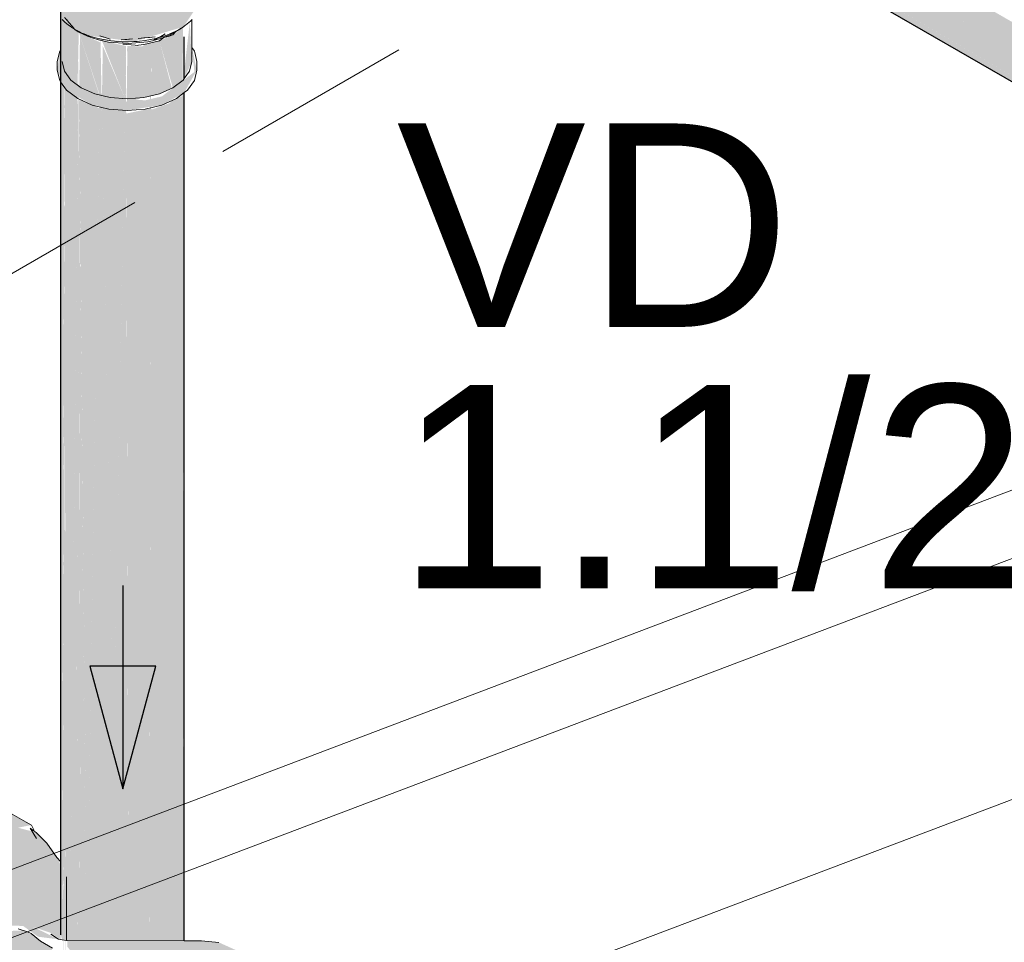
# Model space of a CAD drawing. Header units: millimetres. Extents: x 567 to 934, y -1 to 364.
# Tile 581 of 656: x 757.686 to 758.655, y 67.694 to 68.601. Entities that reach past the tile are written whole.
import ezdxf

# ---------------------------------------------------------------- set-up
doc = ezdxf.new("R2010")
doc.units = ezdxf.units.MM
doc.header["$MEASUREMENT"] = 0
doc.linetypes.add('JIS_02_2.0', pattern=[0.3, 0.2, -0.1])
doc.linetypes.add('NULL', pattern=[0])
for name, color, linetype, lineweight in [('A-ANNO-SYMB', 7, 'Continuous', 9), ('A-WALL', 7, 'Continuous', 25), ('AF-Condutos', 140, 'Continuous', 25), ('AF-Curva de transposição', 152, 'Continuous', 18), ('AF-Registro', 253, 'Continuous', 18), ('AF-Sentido conduto', 140, 'Continuous', 30), ('C-PROP-LINE', 7, 'Continuous', 25), ('DI-Elementos em corte', 9, 'Continuous', 18), ('DI-Área do detalhe', 10, 'JIS_02_2.0', 0), ('Textos', 7, 'Continuous', 9)]:
    doc.layers.add(name, color=color, linetype=linetype, lineweight=lineweight)
doc.styles.add('Arial', font='arial.ttf')

msp = doc.modelspace()

# ---------------------------------------------------------------- hatches: boundary and pattern name
at = {"layer": 'AF-Condutos', "linetype": 'Continuous'}
for points in [[(757.8372, 69.04811), (759.64082, 68.00679), (757.84452, 69.07133)], [(759.64043, 68.03446), (757.84452, 69.07133), (759.63017, 68.0131)], [(759.632, 68.01188), (757.8372, 69.04811), (759.62677, 67.99427)], [(757.8372, 69.04811), (757.8372, 69.02732), (759.64082, 67.986)], [(759.62899, 67.99283), (757.8372, 69.02732), (759.62794, 67.98302)], [(757.84824, 69.01041), (759.64814, 67.97123), (757.86989, 69.00825)], [(757.72663, 67.70176), (757.72802, 67.69721), (757.73058, 68.60134), (757.7266, 68.61586)], [(757.73244, 67.69625), (757.73577, 67.69614), (757.74374, 68.5164), (757.74296, 68.52419), (757.74445, 68.58901), (757.73058, 68.60134), (757.7314, 67.76891)], [(757.74245, 67.48939), (757.74445, 68.58901), (757.74201, 68.33799)], [(757.76501, 68.52733), (757.76578, 68.57901), (757.74445, 68.58901)], [(757.74494, 68.53582), (757.76491, 68.5208), (757.76499, 68.52633), (757.7456, 68.5855)], [(757.73089, 67.69616), (757.73054, 68.5774), (757.72901, 67.7714)], [(757.78381, 67.69598), (757.7789, 67.89023), (757.76581, 68.581), (757.7526, 67.69609), (757.76339, 67.69605)], [(757.76708, 68.51415), (757.7789, 67.89023), (757.78999, 68.52373), (757.76805, 68.57563)], [(757.78999, 68.52373), (757.7909, 68.5756), (757.76713, 68.58079)], [(757.7789, 67.89023), (757.78381, 67.69598), (757.79077, 67.69595), (757.78981, 68.01021), (757.79096, 68.5787)], [(757.79077, 67.69595), (757.79096, 67.69595), (757.79095, 68.57709), (757.78981, 68.01021)], [(757.8146, 68.52632), (757.81542, 68.57485), (757.79232, 68.57567), (757.79155, 68.52356), (757.81051, 68.52534)], [(757.81345, 68.45937), (757.81345, 67.41736), (757.81555, 68.5825)], [(757.81603, 68.52666), (757.82376, 68.52851), (757.81666, 68.57522)], [(757.7304, 68.53501), (757.72805, 67.69708), (757.72865, 67.69678)], [(757.72887, 67.69441), (757.73044, 68.53494), (757.72881, 67.77161)], [(757.73147, 67.69616), (757.73061, 68.53472), (757.73087, 67.76946)], [(757.74445, 68.52339), (757.74435, 68.53626), (757.74445, 67.69611), (757.74522, 67.69611)], [(757.8469, 68.52874), (757.84629, 68.52828), (757.83967, 67.69578), (757.84702, 67.69575)], [(757.84691, 68.52875), (757.84702, 67.69575), (757.84716, 67.69575)], [(757.84692, 68.52876), (757.84716, 67.69575), (757.84731, 67.69575)], [(757.84733, 67.6352), (757.84815, 68.52968), (757.84694, 68.52876)], [(757.84815, 68.52968), (757.84739, 67.69575), (757.84824, 67.69575)], [(757.74433, 68.52345), (757.74283, 67.69612), (757.74445, 67.69611)], [(757.74451, 68.52337), (757.74522, 67.69611), (757.74613, 67.69611)], [(757.75017, 67.69609), (757.74489, 68.52061), (757.74457, 68.52334)], [(757.74457, 68.52334), (757.74613, 67.69611), (757.75017, 67.69609)], [(757.74487, 68.52321), (757.75017, 67.69609), (757.75123, 67.69609)], [(757.75123, 67.69609), (757.74497, 68.52059), (757.74489, 68.5232)], [(757.74495, 68.52317), (757.75123, 67.69609), (757.7526, 67.69609)], [(757.7526, 67.69609), (757.76481, 68.51437), (757.74497, 68.52316)], [(757.83436, 68.51951), (757.81614, 68.5131), (757.8231, 67.69584)], [(757.83438, 68.52118), (757.8231, 67.69584), (757.83534, 67.69579), (757.83534, 68.52161)], [(757.83542, 68.5201), (757.83534, 67.69579), (757.83801, 67.69579), (757.83556, 68.5202)], [(757.83555, 68.5217), (757.83801, 67.69579), (757.83967, 67.69578), (757.84628, 68.52645)], [(757.79109, 68.50917), (757.79096, 68.51233), (757.79096, 67.69595), (757.79336, 67.69594)], [(757.79132, 68.50922), (757.79114, 68.51231), (757.79336, 67.69594), (757.80044, 67.69592), (757.81439, 68.51397)], [(757.81552, 68.51501), (757.81543, 68.51499), (757.81396, 67.69587), (757.81555, 67.69586)], [(757.81555, 68.51501), (757.81555, 67.69586), (757.8231, 67.69584), (757.81614, 68.5131)], [(757.81345, 68.45937), (757.80044, 67.69592), (757.81345, 67.69587)], [(757.74201, 68.33799), (757.73577, 67.69614), (757.74234, 67.69612)], [(757.72759, 67.20158), (757.74201, 67.24589), (757.74201, 67.48452), (757.73516, 67.63366), (757.73186, 67.29411), (757.73091, 67.63595), (757.73101, 67.36351), (757.73058, 67.63613), (757.73058, 67.35887), (757.72901, 67.7714)], [(757.72902, 67.77008), (757.7293, 67.69669), (757.73025, 67.69656)], [(757.73244, 67.35291), (757.73244, 67.46564), (757.7314, 67.76891), (757.73179, 67.3721)], [(757.73272, 67.38238), (757.7349, 67.67461), (757.73244, 67.54425), (757.73142, 67.76222)]]:
    msp.add_hatch(color=151, dxfattribs=at).paths.add_polyline_path(points)
at = {"layer": 'AF-Curva de transposição', "linetype": 'Continuous'}
for points in [[(757.65762, 67.83219), (757.64309, 67.82889), (757.6246, 67.80937), (757.61694, 67.78359), (757.62135, 67.76936), (757.65331, 67.76259), (757.65793, 67.75237), (757.66671, 67.74623), (757.66671, 67.75849), (757.68211, 67.7855), (757.71299, 67.792), (757.70265, 67.80236), (757.68472, 67.80704), (757.69796, 67.80972)], [(757.69958, 67.78571), (757.72281, 67.77785), (757.71299, 67.792), (757.68211, 67.7855), (757.67634, 67.77785)], [(757.67634, 67.77785), (757.66671, 67.75888), (757.66671, 67.69838), (757.66958, 67.71106), (757.68971, 67.71049), (757.70436, 67.69988), (757.72458, 67.69735), (757.69957, 67.70952), (757.69958, 67.78571)], [(757.7266, 67.77039), (757.72281, 67.77785), (757.69958, 67.78571), (757.69957, 67.70952), (757.71592, 67.704), (757.7266, 67.69707)], [(757.72837, 67.69605), (757.73244, 67.75888), (757.72776, 67.73104)], [(757.73244, 67.75888), (757.72842, 67.69682), (757.73244, 67.69625)], [(757.70006, 67.7012), (757.69401, 67.65983), (757.6908, 67.70621), (757.67763, 67.70558), (757.67148, 67.69185), (757.67899, 67.6752), (757.69388, 67.65988), (757.70665, 67.65513), (757.72907, 67.64054), (757.75206, 67.63845), (757.75424, 67.64307), (757.74805, 67.6675), (757.73316, 67.67492), (757.7105, 67.66115), (757.70813, 67.69423)], [(757.69084, 67.70559), (757.69401, 67.65983), (757.70006, 67.7012)], [(757.7105, 67.66115), (757.72172, 67.66867), (757.7176, 67.68919), (757.7081, 67.69467)], [(757.74065, 67.63123), (757.86512, 67.63091), (757.86955, 67.66137), (757.87381, 67.64421), (757.87896, 67.66154), (757.89458, 67.67859), (757.89341, 67.68656), (757.90754, 67.68286), (757.88223, 67.69429), (757.86512, 67.69569), (757.73316, 67.69615), (757.73316, 67.69013), (757.74808, 67.67126), (757.76033, 67.64433), (757.75611, 67.6354)]]:
    msp.add_hatch(color=161, dxfattribs=at).paths.add_polyline_path(points)
at = {"layer": 'AF-Registro', "linetype": 'Continuous'}
for points in [[(757.86515, 68.62084), (757.86517, 68.62421), (757.84412, 68.64148), (757.84438, 68.66096), (757.83651, 68.63286), (757.8395, 68.66165), (757.84752, 68.66888), (757.86469, 68.69308), (757.86652, 68.7103), (757.85868, 68.7482), (757.83864, 68.78052), (757.83539, 68.7789), (757.83477, 68.75335), (757.8315, 68.77699), (757.82813, 68.77534), (757.82988, 68.74022), (757.82248, 68.77325), (757.82086, 68.77232), (757.80625, 68.72013), (757.80627, 68.77002), (757.80152, 68.76932), (757.79564, 68.72778), (757.78685, 68.76901), (757.77391, 68.77057), (757.77118, 68.74327), (757.76621, 68.77216), (757.75846, 68.75089), (757.75574, 68.77532), (757.74683, 68.75771), (757.7446, 68.77974), (757.73765, 68.76292), (757.69401, 68.74439), (757.68794, 68.72236), (757.69106, 68.70247), (757.70332, 68.6758), (757.6944, 68.69977), (757.71296, 68.72349), (757.72434, 68.7182), (757.74394, 68.68393), (757.73716, 68.66878), (757.7478, 68.65221), (757.74341, 68.6667), (757.74268, 68.65087), (757.73532, 68.66688), (757.71783, 68.66327), (757.74905, 68.64509), (757.76697, 68.65189), (757.77414, 68.67333), (757.77102, 68.69275), (757.81493, 68.71195), (757.82342, 68.70392), (757.83381, 68.68187), (757.83126, 68.67827), (757.82684, 68.69532), (757.82771, 68.7043), (757.81493, 68.71195), (757.77507, 68.67601), (757.82494, 68.69642), (757.82414, 68.68238), (757.81178, 68.6792), (757.8004, 68.62047), (757.80035, 68.67056), (757.77669, 68.65733), (757.76728, 68.6235), (757.76398, 68.65058), (757.75158, 68.62812), (757.74801, 68.64521), (757.72238, 68.65579), (757.71936, 68.64477), (757.72966, 68.6331), (757.71936, 68.61622), (757.73997, 68.59286), (757.75438, 68.58571), (757.7985, 68.57988), (757.84728, 68.59441)], [(757.85542, 68.55955), (757.85369, 68.59943), (757.84707, 68.54197)], [(757.83695, 68.58641), (757.82376, 68.58056), (757.83695, 68.53435), (757.84639, 68.54146)], [(757.84646, 68.54112), (757.84707, 68.59402), (757.83695, 68.58641)], [(757.76102, 68.58347), (757.76388, 68.5815), (757.80054, 68.57861)], [(757.808, 68.57553), (757.79197, 68.57317), (757.79302, 68.52367)], [(757.80839, 68.57689), (757.79224, 68.52097), (757.82273, 68.52827)], [(757.82376, 68.58056), (757.80839, 68.57689), (757.82376, 68.52851), (757.83606, 68.53396)], [(757.72567, 68.5706), (757.72332, 68.55185), (757.73251, 68.53206), (757.75762, 68.51756), (757.79191, 68.51226), (757.79191, 68.52076), (757.74688, 68.53436), (757.7304, 68.55084)], [(757.8556, 68.57417), (757.85816, 68.55011), (757.82621, 68.52606), (757.80967, 68.52211), (757.79191, 68.52359), (757.79191, 68.51226), (757.82621, 68.51756), (757.84824, 68.52974), (757.8605, 68.55186)]]:
    msp.add_hatch(color=254, dxfattribs=at).paths.add_polyline_path(points)

# ---------------------------------------------------------------- linework, layer by layer
at = {"layer": 'A-ANNO-SYMB', "color": 8, "linetype": 'Continuous', "lineweight": 5}
msp.add_line((756.34557, 67.26114), (763.6448, 70.02663), dxfattribs=at)
at = {"layer": 'A-WALL', "color": 8, "lineweight": 5}
for p, q in [((764.00166, 70.09475), (756.41572, 67.22064)), ((757.03717, 67.21927), (760.03777, 68.35612))]:
    msp.add_line(p, q, dxfattribs=at)
at = {"layer": 'AF-Condutos'}
for p, q in [((757.87625, 68.99424), (759.64814, 67.97123)), ((757.7266, 68.61586), (757.7266, 67.88268)), ((757.84824, 68.5436), (757.84824, 68.58444)), ((757.84824, 67.69575), (757.84824, 68.52974)), ((757.7266, 67.88268), (757.7266, 67.778)), ((757.7266, 67.778), (757.7266, 67.77391)), ((757.7266, 67.77391), (757.7266, 67.70186))]:
    msp.add_line(p, q, dxfattribs=at)
at = {"layer": 'AF-Curva de transposição'}
for p, q in [((757.69281, 67.81259), (757.65762, 67.83219)), ((757.69796, 67.80972), (757.69281, 67.81259)), ((757.70067, 67.80374), (757.69662, 67.80657)), ((757.69662, 67.80657), (757.70298, 67.7965)), ((757.70017, 67.80485), (757.69796, 67.80972)), ((757.70067, 67.80374), (757.70017, 67.80485)), ((757.70265, 67.80236), (757.70067, 67.80374)), ((757.71299, 67.792), (757.70265, 67.80236)), ((757.72281, 67.77785), (757.71299, 67.792)), ((757.7266, 67.77391), (757.72281, 67.77785)), ((757.73244, 67.69625), (757.73244, 67.75888)), ((757.72458, 67.69735), (757.71704, 67.70254)), ((757.7266, 67.69707), (757.72458, 67.69735)), ((757.72802, 67.69687), (757.7266, 67.69707)), ((757.72812, 67.69686), (757.72802, 67.69687)), ((757.73244, 67.69625), (757.72812, 67.69686)), ((757.73316, 67.69615), (757.73244, 67.69625)), ((757.84824, 67.69575), (757.73316, 67.69615)), ((757.86512, 67.69569), (757.84824, 67.69575)), ((757.88223, 67.69429), (757.86512, 67.69569))]:
    msp.add_line(p, q, dxfattribs=at)
at = {"layer": 'AF-Registro'}
for p, q in [((757.72803, 68.60152), (757.73117, 68.59854)), ((757.73038, 68.60372), (757.73997, 68.59286)), ((757.73117, 68.59854), (757.73395, 68.5963)), ((757.73482, 68.5987), (757.73224, 68.60162)), ((757.73395, 68.5963), (757.73529, 68.59536)), ((757.73529, 68.59536), (757.73724, 68.59398)), ((757.84728, 68.59441), (757.84824, 68.59512)), ((757.84824, 68.59512), (757.8497, 68.59622)), ((757.8497, 68.59622), (757.85073, 68.59693)), ((757.85073, 68.59693), (757.85299, 68.59888)), ((757.85299, 68.59888), (757.85386, 68.5996)), ((757.85386, 68.5996), (757.85407, 68.59981)), ((757.85407, 68.59981), (757.8556, 68.60132)), ((757.8556, 68.60132), (757.8559, 68.60161)), ((757.8556, 68.60104), (757.8556, 68.60132)), ((757.8556, 68.58181), (757.8556, 68.60104)), ((757.73724, 68.59398), (757.73743, 68.59386)), ((757.73743, 68.59386), (757.74028, 68.59208)), ((757.74028, 68.59208), (757.74031, 68.59206)), ((757.74028, 68.59208), (757.74034, 68.59205)), ((757.74031, 68.59206), (757.74104, 68.5915)), ((757.74034, 68.59205), (757.74474, 68.58978)), ((757.74104, 68.5915), (757.74142, 68.59122)), ((757.74142, 68.59122), (757.74372, 68.58948)), ((757.74372, 68.58948), (757.75287, 68.58513)), ((757.74474, 68.58978), (757.74788, 68.58831)), ((757.74788, 68.58831), (757.7497, 68.58751)), ((757.7497, 68.58751), (757.75438, 68.58571)), ((757.75287, 68.58513), (757.75767, 68.58347)), ((757.75438, 68.58571), (757.75967, 68.58404)), ((757.76525, 68.58542), (757.77536, 68.58245)), ((757.77031, 68.58394), (757.76525, 68.58542)), ((757.82296, 68.58392), (757.82526, 68.58506)), ((757.82524, 68.58437), (757.83005, 68.58593)), ((757.82526, 68.58506), (757.82834, 68.58684)), ((757.82928, 68.58738), (757.82686, 68.58605)), ((757.82834, 68.58684), (757.82928, 68.58738)), ((757.82893, 68.58445), (757.83427, 68.58648)), ((757.83005, 68.58593), (757.83177, 68.58659)), ((757.83107, 68.58468), (757.83234, 68.58505)), ((757.83177, 68.58659), (757.8348, 68.58776)), ((757.83234, 68.58505), (757.83695, 68.58641)), ((757.83427, 68.58648), (757.8371, 68.58806)), ((757.8348, 68.58776), (757.83925, 68.58978)), ((757.83695, 68.58641), (757.83969, 68.58951)), ((757.8371, 68.58806), (757.83766, 68.58838)), ((757.83766, 68.58838), (757.83994, 68.5898)), ((757.83925, 68.58978), (757.84053, 68.59046)), ((757.83969, 68.58951), (757.83994, 68.5898)), ((757.83994, 68.5898), (757.84378, 68.5922)), ((757.84053, 68.59046), (757.84345, 68.59202)), ((757.84345, 68.59202), (757.84728, 68.59441)), ((757.84378, 68.5922), (757.84748, 68.59451)), ((757.75767, 68.58347), (757.76388, 68.5815)), ((757.75967, 68.58404), (757.76536, 68.5826)), ((757.76388, 68.5815), (757.77356, 68.57939)), ((757.76536, 68.5826), (757.77065, 68.58153)), ((757.77536, 68.58245), (757.77031, 68.58394)), ((757.77065, 68.58153), (757.77612, 68.5807)), ((757.77356, 68.57939), (757.79287, 68.5779)), ((757.77612, 68.5807), (757.77964, 68.58032)), ((757.77964, 68.58032), (757.78173, 68.58015)), ((757.78173, 68.58015), (757.78726, 68.57979)), ((757.78603, 68.58148), (757.79724, 68.5825)), ((757.79163, 68.58199), (757.78603, 68.58148)), ((757.78726, 68.57979), (757.79286, 68.5797)), ((757.7879, 68.57737), (757.80005, 68.57626)), ((757.79724, 68.5825), (757.79163, 68.58199)), ((757.79286, 68.5797), (757.7985, 68.57988)), ((757.79287, 68.5779), (757.80054, 68.57861)), ((757.7985, 68.57988), (757.80174, 68.58011)), ((757.80005, 68.57626), (757.80187, 68.57609)), ((757.80054, 68.57861), (757.81246, 68.57978)), ((757.80174, 68.58011), (757.80415, 68.58033)), ((757.80187, 68.57609), (757.80327, 68.5765)), ((757.80284, 68.58301), (757.81966, 68.58455)), ((757.80845, 68.58353), (757.80284, 68.58301)), ((757.80839, 68.57689), (757.80327, 68.5765)), ((757.80415, 68.58033), (757.80961, 68.58097)), ((757.82376, 68.58056), (757.80839, 68.57689)), ((757.81405, 68.58404), (757.80845, 68.58353)), ((757.80961, 68.58097), (757.815, 68.58187)), ((757.81246, 68.57978), (757.81689, 68.58078)), ((757.81966, 68.58455), (757.81405, 68.58404)), ((757.815, 68.58187), (757.82024, 68.58301)), ((757.81689, 68.58078), (757.8177, 68.58097)), ((757.8177, 68.58097), (757.8239, 68.58255)), ((757.81817, 68.58146), (757.82273, 68.58355)), ((757.82074, 68.58282), (757.81817, 68.58146)), ((757.82024, 68.58301), (757.822, 68.58349)), ((757.822, 68.58349), (757.82218, 68.58354)), ((757.82218, 68.58354), (757.82233, 68.58357)), ((757.82233, 68.58357), (757.82345, 68.58388)), ((757.82273, 68.58355), (757.82336, 68.58384)), ((757.82345, 68.58388), (757.82524, 68.58437)), ((757.82381, 68.58061), (757.82376, 68.58056)), ((757.82804, 68.58379), (757.82381, 68.58061)), ((757.8239, 68.58255), (757.82409, 68.58263)), ((757.82409, 68.58263), (757.82893, 68.58445)), ((757.82488, 68.58286), (757.82804, 68.58379)), ((757.82804, 68.58379), (757.83107, 68.58468)), ((757.8556, 68.57417), (757.8556, 68.58181)), ((757.72567, 68.5706), (757.72332, 68.56035)), ((757.7266, 68.5719), (757.72567, 68.5706)), ((757.8556, 68.56036), (757.8556, 68.57417)), ((757.85816, 68.5706), (757.8556, 68.57417)), ((757.85848, 68.56922), (757.85816, 68.5706)), ((757.8605, 68.56036), (757.85848, 68.56922)), ((757.72332, 68.56035), (757.72332, 68.55185)), ((757.7304, 68.55084), (757.72823, 68.56036)), ((757.8556, 68.56036), (757.85343, 68.55084)), ((757.8605, 68.55186), (757.8605, 68.56036)), ((757.72332, 68.55185), (757.72566, 68.54161)), ((757.73676, 68.54197), (757.7304, 68.55084)), ((757.85343, 68.55084), (757.84824, 68.5436)), ((757.85816, 68.54161), (757.8605, 68.55186)), ((757.72566, 68.54161), (757.7266, 68.54031)), ((757.7266, 68.54031), (757.73251, 68.53206)), ((757.74688, 68.53436), (757.73676, 68.54197)), ((757.84707, 68.54197), (757.83695, 68.53435)), ((757.84824, 68.5436), (757.84707, 68.54197)), ((757.85131, 68.53205), (757.85816, 68.54161)), ((757.73251, 68.53206), (757.74341, 68.52385)), ((757.76007, 68.52851), (757.74688, 68.53436)), ((757.77543, 68.52484), (757.76007, 68.52851)), ((757.82376, 68.52851), (757.80839, 68.52484)), ((757.83695, 68.53435), (757.82376, 68.52851)), ((757.84041, 68.52385), (757.84824, 68.52974)), ((757.84824, 68.52974), (757.85131, 68.53205)), ((757.74341, 68.52385), (757.75762, 68.51756)), ((757.75762, 68.51756), (757.77416, 68.51361)), ((757.79191, 68.52359), (757.77543, 68.52484)), ((757.80839, 68.52484), (757.79191, 68.52359)), ((757.80967, 68.51361), (757.82621, 68.51756)), ((757.82621, 68.51756), (757.84041, 68.52385)), ((757.77416, 68.51361), (757.79191, 68.51226)), ((757.79191, 68.51226), (757.80967, 68.51361))]:
    msp.add_line(p, q, dxfattribs=at)
at = {"layer": 'AF-Sentido conduto'}
for p, q in [((757.8201, 67.96591), (757.7554, 67.96591)), ((757.7554, 67.96591), (757.78775, 67.84517)), ((757.78775, 67.84517), (757.8201, 67.96591))]:
    msp.add_line(p, q, dxfattribs=at)
msp.add_lwpolyline([(757.78775, 68.04517), (757.78775, 67.84517)], dxfattribs=at)
at = {"layer": 'C-PROP-LINE', "color": 8, "lineweight": 5}
msp.add_line((764.00166, 70.09475), (756.41572, 67.22064), dxfattribs=at)
at = {"layer": 'DI-Elementos em corte'}
for p, q in [((757.68481, 67.70758), (757.69388, 67.70459)), ((757.69388, 67.70459), (757.69778, 67.70316)), ((757.69778, 67.70316), (757.70665, 67.69551)), ((757.70665, 67.69551), (757.71866, 67.68858))]:
    msp.add_line(p, q, dxfattribs=at)
at = {"layer": 'DI-Área do detalhe'}
msp.add_lwpolyline([(756.06742, 67.42173), (762.34945, 71.04866), (769.14125, 67.12741), (762.85922, 63.50048), (756.06742, 67.42173)], dxfattribs=at)

# ---------------------------------------------------------------- texts
at = {"layer": 'Textos', "linetype": 'NULL', "char_height": 0.2, "attachment_point": 7, "line_spacing_factor": 0.6, "style": 'Arial'}
for s, insert, width in [('VD', (758.05699, 68.29944), 0.7765244), ('1.1/2"', (758.05699, 68.03944), 1.4408537)]:
    msp.add_mtext(s, dxfattribs=dict(at, insert=insert, width=width))

doc.saveas('drawing.dxf')
